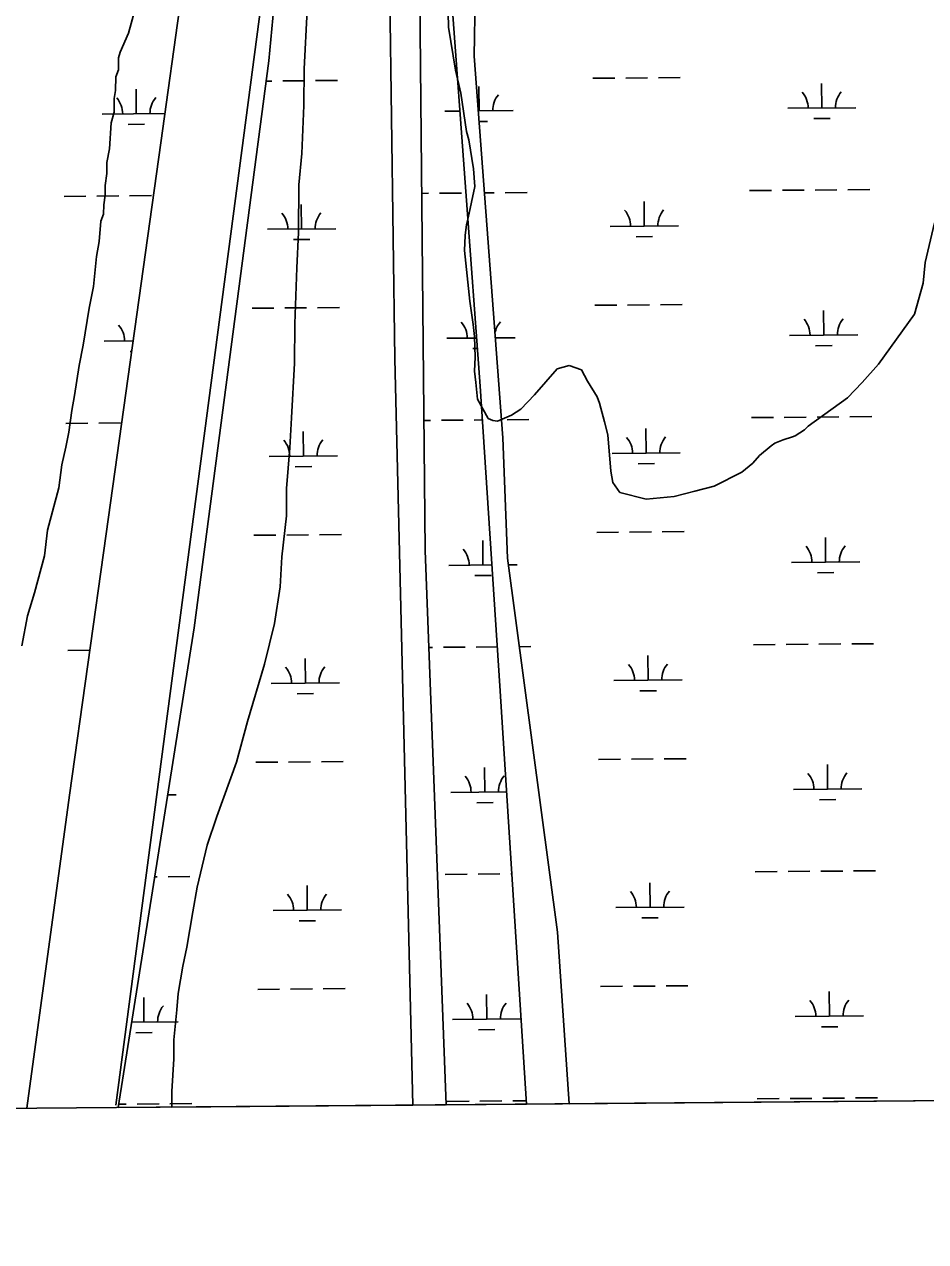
# Model space of a CAD drawing. Extents: x 3568792 to 3606828, y 529143 to 554785.
# Drawn here: x 3594238 to 3595558, y 534531 to 536315 of the extents above; entities that cross this region are included whole.
import ezdxf

# ---------------------------------------------------------------- set-up
doc = ezdxf.new("R2010")
doc.units = 0
for name, color, linetype in [('V-GRID-FRAM', 7, 'Continuous'), ('V-SITE-VEGE', 7, 'Continuous'), ('V-TOPO-SHOR', 7, 'Continuous'), ('V-UTIL-LINE', 7, 'Continuous'), ('V-WETL-SWMP', 7, 'Continuous')]:
    doc.layers.add(name, color=color, linetype=linetype)

msp = doc.modelspace()

# ---------------------------------------------------------------- linework, layer by layer
at = {"layer": 'V-GRID-FRAM'}
msp.add_lwpolyline([(3570936, 552713.8), (3602582.8, 552980.8), (3602744.1, 534798.4), (3571081.5, 534531.3), (3570936, 552713.8)], dxfattribs=at)
at = {"layer": 'V-SITE-VEGE'}
for p, q in [((3594407.2, 536361.6), (3594390.6, 536301.9)), ((3594858.2, 536353.2), (3594859.5, 536310.7)), ((3594647.8, 536249.6), (3594652.6, 536335.4)), ((3594390.6, 536301.9), (3594378.4, 536274)), ((3594859.5, 536310.7), (3594869.5, 536247.9)), ((3594376.3, 536266), (3594376.2, 536248.1)), ((3594378.4, 536274), (3594376.3, 536266)), ((3594376.2, 536248.1), (3594372.1, 536238.1)), ((3594647.3, 536195.7), (3594647.8, 536249.6)), ((3594869.5, 536247.9), (3594877.4, 536213.8)), ((3594372.1, 536238.1), (3594371.9, 536218.1)), ((3594371.9, 536218.1), (3594369.8, 536206.2)), ((3594877.4, 536213.8), (3594885.9, 536157.7)), ((3594369.8, 536206.2), (3594369.6, 536186.2)), ((3594644.7, 536125.8), (3594647.3, 536195.7)), ((3594369.6, 536186.2), (3594365.5, 536170.3)), ((3594365.5, 536170.3), (3594363.1, 536132.3)), ((3594885.9, 536157.7), (3594889, 536145.5)), ((3594889, 536145.5), (3594895.8, 536103.1)), ((3594363.1, 536132.3), (3594358.9, 536112.4)), ((3594640.3, 536079.9), (3594644.7, 536125.8)), ((3594358.9, 536112.4), (3594358.8, 536096.4)), ((3594358.8, 536096.4), (3594356.6, 536078.5)), ((3594895.8, 536103.1), (3594897.9, 536077.1)), ((3594356.6, 536078.5), (3594356.5, 536064.5)), ((3594639.7, 536010), (3594640.3, 536079.9)), ((3594897.9, 536077.1), (3594888.3, 536031.5)), ((3594354.4, 536050.5), (3594354.3, 536036.5)), ((3594356.5, 536064.5), (3594354.4, 536050.5)), ((3594354.3, 536036.5), (3594350.2, 536026.6)), ((3594350.2, 536026.6), (3594347.9, 535996.6)), ((3594885.8, 536021.8), (3594883.5, 536005.3)), ((3594888.3, 536031.5), (3594885.8, 536021.8)), ((3595557.4, 535966), (3595570.8, 536024.1)), ((3594637.2, 535958.1), (3594639.7, 536010)), ((3594883.5, 536005.3), (3594882.8, 535983.3)), ((3594347.9, 535996.6), (3594343.7, 535974.7)), ((3594882.8, 535983.3), (3594890.5, 535909.4)), ((3594343.7, 535974.7), (3594339.3, 535930.8)), ((3595554.2, 535935.7), (3595557.4, 535966)), ((3594634.5, 535876.2), (3594637.2, 535958.1)), ((3594339.3, 535930.8), (3594333, 535898.9)), ((3595541.8, 535890.1), (3595554.2, 535935.7)), ((3594890.5, 535909.4), (3594895.6, 535875.2)), ((3594333, 535898.9), (3594324.6, 535845)), ((3595489, 535817.1), (3595541.8, 535890.1)), ((3594633.9, 535818.3), (3594634.5, 535876.2)), ((3594895.6, 535875.2), (3594897.5, 535857.4)), ((3594897.5, 535857.4), (3594898.4, 535827.2)), ((3594324.6, 535845), (3594318.3, 535815.1)), ((3594898.4, 535827.2), (3594897.6, 535806.6)), ((3594318.3, 535815.1), (3594311.9, 535771.2)), ((3594629.2, 535738.4), (3594633.9, 535818.3)), ((3594897.6, 535806.6), (3594899.5, 535790.2)), ((3594985.1, 535772.1), (3595018.3, 535810.1)), ((3595018.3, 535810.1), (3595036, 535814.8)), ((3595036, 535814.8), (3595054.1, 535808.4)), ((3595054.1, 535808.4), (3595062.8, 535792.2)), ((3595465.1, 535790.3), (3595489, 535817.1)), ((3594899.5, 535790.2), (3594901.6, 535765.5)), ((3595062.8, 535792.2), (3595077.2, 535769.3)), ((3595443.8, 535767.7), (3595465.1, 535790.3)), ((3594311.9, 535771.2), (3594307.7, 535749.3)), ((3594901.6, 535765.5), (3594917.5, 535737.2)), ((3594965.1, 535750.9), (3594985.1, 535772.1)), ((3595077.2, 535769.3), (3595080.2, 535759.8)), ((3595386, 535726.2), (3595443.8, 535767.7)), ((3594307.7, 535749.3), (3594303.4, 535717.4)), ((3594951.7, 535742.3), (3594965.1, 535750.9)), ((3595080.2, 535759.8), (3595087.9, 535732.6)), ((3594626.8, 535694.5), (3594629.2, 535738.4)), ((3594917.5, 535737.2), (3594924.4, 535734.6)), ((3594924.4, 535734.6), (3594931.3, 535733.4)), ((3594931.3, 535733.4), (3594951.7, 535742.3)), ((3595087.9, 535732.6), (3595092.6, 535713.5)), ((3594303.4, 535717.4), (3594299.2, 535695.5)), ((3595092.6, 535713.5), (3595096.9, 535660.1)), ((3595363.1, 535710.4), (3595367.2, 535711.9)), ((3595367.2, 535711.9), (3595380.7, 535720.6)), ((3595380.7, 535720.6), (3595386, 535726.2)), ((3594299.2, 535695.5), (3594293, 535669.5)), ((3594622.3, 535634.6), (3594626.8, 535694.5)), ((3595314.5, 535682.9), (3595331.9, 535697.2)), ((3595331.9, 535697.2), (3595337.3, 535701.4)), ((3595337.3, 535701.4), (3595349.5, 535705.9)), ((3595349.5, 535705.9), (3595363.1, 535710.4)), ((3595305.2, 535671.7), (3595314.5, 535682.9)), ((3594293, 535669.5), (3594288.7, 535635.6)), ((3595096.9, 535660.1), (3595100.1, 535643.7)), ((3595248.5, 535638.4), (3595289.1, 535658.8)), ((3595289.1, 535658.8), (3595305.2, 535671.7)), ((3595100.1, 535643.7), (3595110.1, 535628.9)), ((3594288.7, 535635.6), (3594272.2, 535573.9)), ((3594621.9, 535594.6), (3594622.3, 535634.6)), ((3595110.1, 535628.9), (3595148.9, 535619)), ((3595148.9, 535619), (3595190, 535623)), ((3595190, 535623), (3595219.9, 535630.7)), ((3595219.9, 535630.7), (3595248.5, 535638.4)), ((3594615.4, 535534.8), (3594621.9, 535594.6)), ((3594272.2, 535573.9), (3594267.8, 535535.9)), ((3594267.8, 535535.9), (3594253.3, 535482.1)), ((3594613, 535490.9), (3594615.4, 535534.8)), ((3594253.3, 535482.1), (3594243, 535448.3)), ((3594604.5, 535437), (3594613, 535490.9)), ((3594243, 535448.3), (3594234.7, 535404.4)), ((3594590, 535377.2), (3594604.5, 535437)), ((3594565.2, 535293.5), (3594590, 535377.2)), ((3594548.7, 535233.8), (3594565.2, 535293.5)), ((3594520, 535154.1), (3594548.7, 535233.8)), ((3594505.7, 535112.3), (3594520, 535154.1)), ((3594491.1, 535050.5), (3594505.7, 535112.3)), ((3594484.8, 535014.6), (3594491.1, 535050.5)), ((3594476.3, 534962.8), (3594484.8, 535014.6)), ((3594470.1, 534934.9), (3594476.3, 534962.8)), ((3594463.7, 534895), (3594470.1, 534934.9)), ((3594461.5, 534871), (3594463.7, 534895)), ((3594457.1, 534827.1), (3594461.5, 534871)), ((3594456.9, 534799.1), (3594457.1, 534827.1)), ((3594454.4, 534751.2), (3594456.9, 534799.1)), ((3594454.2, 534729.3), (3594454.4, 534751.2)), ((3596625.7, 534746.8), (3594454.2, 534728.5)), ((3594454.2, 534728.5), (3594454.2, 534729.3))]:
    msp.add_line(p, q, dxfattribs=at)
at = {"layer": 'V-TOPO-SHOR'}
for p, q in [((3594596.1, 536261.5), (3594662.9, 536961)), ((3594765.3, 536925.4), (3594780.9, 535824.8)), ((3594540.5, 536874.1), (3594438.1, 536141.2)), ((3594896.7, 536268.1), (3594901.1, 536517.7)), ((3594854.4, 536484.2), (3594905.6, 535784.7)), ((3594825.4, 535544.1), (3594816.5, 536430.8)), ((3594939, 535708.9), (3594896.7, 536268.1)), ((3594487, 535430.5), (3594596.1, 536261.5)), ((3594438.1, 536141.2), (3594357.9, 535568.6)), ((3594780.9, 535824.8), (3594807, 534731.5)), ((3594905.6, 535784.7), (3594934.5, 535345.8)), ((3594945.7, 535532.9), (3594939, 535708.9)), ((3594357.9, 535568.6), (3594304.5, 535185.4)), ((3594855.7, 534731.9), (3594825.4, 535544.1)), ((3595019.1, 534984.9), (3594945.7, 535532.9)), ((3594375.5, 534727.8), (3594487, 535430.5)), ((3594934.5, 535345.8), (3594973.6, 534732.9)), ((3594304.5, 535185.4), (3594241.8, 534726.7)), ((3595035.8, 534733.4), (3595019.1, 534984.9))]:
    msp.add_line(p, q, dxfattribs=at)
at = {"layer": 'V-UTIL-LINE'}
msp.add_lwpolyline([(3594693, 537163), (3594372.2, 534731.1)], dxfattribs=at)
at = {"layer": 'V-WETL-SWMP'}
for p, q in [((3594596.1, 536261.5), (3594662.9, 536961)), ((3594765.3, 536925.4), (3594780.9, 535824.8)), ((3594540.5, 536874.1), (3594438.1, 536141.2)), ((3594896.7, 536268.1), (3594901.1, 536517.7)), ((3594854.4, 536484.2), (3594905.6, 535784.7)), ((3594825.4, 535544.1), (3594816.5, 536430.8)), ((3594939, 535708.9), (3594896.7, 536268.1)), ((3594487, 535430.5), (3594596.1, 536261.5)), ((3594592.2, 536231.8), (3594600.8, 536231.8)), ((3594616.8, 536232), (3594648.8, 536232.2)), ((3594664.8, 536232.4), (3594696.8, 536232.6)), ((3595070.8, 536235.8), (3595102.8, 536236.1)), ((3595118.8, 536236.2), (3595150.8, 536236.5)), ((3595166.8, 536236.6), (3595198.8, 536236.9)), ((3594402.2, 536183.7), (3594401.9, 536219.7)), ((3594904.1, 536188), (3594903.8, 536224)), ((3595406, 536192.2), (3595405.7, 536228.2)), ((3594352.2, 536183.3), (3594444.1, 536184.1)), ((3594854, 536187.5), (3594876.1, 536187.7)), ((3594902.8, 536188), (3594954.1, 536188.4)), ((3595356, 536191.8), (3595456, 536192.6)), ((3595394.1, 536176.7), (3595418.1, 536176.9)), ((3594390.3, 536168.2), (3594414.3, 536168.4)), ((3594903.9, 536172.5), (3594916.2, 536172.7)), ((3594438.1, 536141.2), (3594357.9, 535568.6)), ((3594942.3, 536068.2), (3594974.3, 536068.5)), ((3595300.2, 536071.2), (3595332.2, 536071.5)), ((3595348.2, 536071.7), (3595380.2, 536071.9)), ((3595396.2, 536072.1), (3595428.1, 536072.3)), ((3595444.1, 536072.5), (3595476.1, 536072.7)), ((3594296.4, 536062.8), (3594328.4, 536063)), ((3594344.4, 536063.2), (3594376.4, 536063.5)), ((3594392.4, 536063.6), (3594424.4, 536063.9)), ((3594644.1, 536014.9), (3594643.8, 536050.9)), ((3594820.2, 536067.2), (3594830.2, 536067.3)), ((3594846.2, 536067.4), (3594878.2, 536067.7)), ((3594911.8, 536068), (3594926.3, 536068.1)), ((3595146, 536019.2), (3595145.7, 536055.2)), ((3594594.1, 536014.5), (3594694.1, 536015.4)), ((3595096, 536018.8), (3595196, 536019.6)), ((3594632.2, 535999.4), (3594656.2, 535999.6)), ((3595134.1, 536003.7), (3595158.1, 536003.9)), ((3594571.6, 535898.9), (3594603.6, 535899.2)), ((3594619.6, 535899.3), (3594651.6, 535899.6)), ((3594667.6, 535899.7), (3594699.6, 535900)), ((3595073.6, 535903.2), (3595105.6, 535903.4)), ((3595121.6, 535903.6), (3595153.6, 535903.8)), ((3595169.6, 535904), (3595201.6, 535904.2)), ((3595408.8, 535859.6), (3595408.5, 535895.6)), ((3594856.9, 535854.9), (3594900.4, 535855.2)), ((3594927.9, 535855.5), (3594956.9, 535855.7)), ((3595358.8, 535859.1), (3595458.8, 535860)), ((3594355, 535850.7), (3594397.5, 535851)), ((3594895, 535839.8), (3594901.6, 535839.8)), ((3595396.9, 535844), (3595420.9, 535844.2)), ((3594393.1, 535835.6), (3594395.3, 535835.6)), ((3594780.9, 535824.8), (3594807, 534731.5)), ((3594905.6, 535784.7), (3594934.5, 535345.8)), ((3594299.2, 535730.1), (3594331.2, 535730.4)), ((3594347.2, 535730.5), (3594379.2, 535730.8)), ((3594823.5, 535734.5), (3594833, 535734.6)), ((3594849, 535734.7), (3594881, 535735)), ((3594897, 535735.1), (3594908.9, 535735.2)), ((3594945.1, 535735.6), (3594977.1, 535735.8)), ((3595303, 535738.6), (3595335, 535738.9)), ((3595351, 535739), (3595383, 535739.3)), ((3595399, 535739.4), (3595431, 535739.7)), ((3595447, 535739.8), (3595479, 535740.1)), ((3594646.9, 535682.3), (3594646.6, 535718.3)), ((3595148.8, 535686.5), (3595148.5, 535722.5)), ((3594945.7, 535532.9), (3594939, 535708.9)), ((3594596.9, 535681.9), (3594696.9, 535682.7)), ((3595098.8, 535686.1), (3595198.8, 535687)), ((3594635, 535666.7), (3594659, 535667)), ((3595136.9, 535671), (3595160.9, 535671.2)), ((3595076.4, 535570.5), (3595108.4, 535570.8)), ((3595124.4, 535570.9), (3595156.4, 535571.2)), ((3595172.4, 535571.3), (3595204.4, 535571.6)), ((3594357.9, 535568.6), (3594304.5, 535185.4)), ((3594574.4, 535566.2), (3594606.4, 535566.5)), ((3594622.4, 535566.6), (3594654.4, 535566.9)), ((3594670.4, 535567), (3594702.4, 535567.3)), ((3594909.7, 535522.6), (3594909.4, 535558.6)), ((3595411.6, 535526.9), (3595411.3, 535562.9)), ((3594855.7, 534731.9), (3594825.4, 535544.1)), ((3594859.7, 535522.2), (3594922.9, 535522.7)), ((3595019.1, 534984.9), (3594945.7, 535532.9)), ((3594947, 535523), (3594959.7, 535523.1)), ((3595361.6, 535526.5), (3595461.6, 535527.3)), ((3594897.8, 535507.1), (3594921.8, 535507.3)), ((3595399.7, 535511.4), (3595423.7, 535511.6)), ((3594375.5, 534727.8), (3594487, 535430.5)), ((3594302, 535397.5), (3594334, 535397.7)), ((3594830.7, 535401.9), (3594835.8, 535401.9)), ((3594851.8, 535402.1), (3594883.8, 535402.3)), ((3594899.8, 535402.5), (3594930.8, 535402.7)), ((3594963.1, 535403), (3594979.9, 535403.2)), ((3595305.8, 535405.9), (3595337.8, 535406.2)), ((3595353.8, 535406.3), (3595385.8, 535406.6)), ((3595401.8, 535406.7), (3595433.8, 535407)), ((3595449.8, 535407.1), (3595481.8, 535407.4)), ((3594649.7, 535349.6), (3594649.4, 535385.6)), ((3595151.6, 535353.9), (3595151.3, 535389.9)), ((3594599.7, 535349.2), (3594699.7, 535350)), ((3594934.5, 535345.8), (3594973.6, 534732.9)), ((3595101.6, 535353.5), (3595201.6, 535354.3)), ((3595139.7, 535338.3), (3595163.7, 535338.5)), ((3594637.8, 535334.1), (3594661.8, 535334.3)), ((3594577.2, 535233.6), (3594609.2, 535233.8)), ((3594625.2, 535234), (3594657.2, 535234.2)), ((3594673.2, 535234.4), (3594705.2, 535234.7)), ((3595079.2, 535237.8), (3595111.2, 535238.1)), ((3595127.2, 535238.2), (3595159.2, 535238.5)), ((3595175.2, 535238.6), (3595207.2, 535238.9)), ((3595414.4, 535194.2), (3595414.1, 535230.2)), ((3594912.5, 535190), (3594912.2, 535226)), ((3595364.4, 535193.8), (3595464.4, 535194.6)), ((3594304.5, 535185.4), (3594241.8, 534726.7)), ((3594448.2, 535186.1), (3594460.6, 535186.2)), ((3594862.5, 535189.5), (3594944.5, 535190.2)), ((3595402.5, 535178.7), (3595426.5, 535178.9)), ((3594900.6, 535174.4), (3594924.6, 535174.6)), ((3594854.6, 535069.4), (3594886.6, 535069.7)), ((3594902.6, 535069.8), (3594934.6, 535070.1)), ((3594950.6, 535070.2), (3594952.1, 535070.2)), ((3595308.6, 535073.3), (3595340.6, 535073.5)), ((3595356.6, 535073.7), (3595388.6, 535073.9)), ((3595404.6, 535074.1), (3595436.6, 535074.3)), ((3595452.6, 535074.5), (3595484.6, 535074.7)), ((3594429.2, 535065.8), (3594432.7, 535065.8)), ((3594448.7, 535066), (3594480.7, 535066.2)), ((3594652.5, 535017), (3594652.2, 535053)), ((3595154.4, 535021.2), (3595154.1, 535057.2)), ((3594602.5, 535016.5), (3594702.5, 535017.4)), ((3595104.4, 535020.8), (3595204.4, 535021.6)), ((3594640.6, 535001.4), (3594664.6, 535001.6)), ((3595142.5, 535005.7), (3595166.5, 535005.9)), ((3595035.8, 534733.4), (3595019.1, 534984.9)), ((3594580, 534900.9), (3594612, 534901.2)), ((3594628, 534901.3), (3594660, 534901.6)), ((3594676, 534901.7), (3594708, 534902)), ((3594915.3, 534857.3), (3594915, 534893.3)), ((3595082, 534905.2), (3595114, 534905.4)), ((3595130, 534905.6), (3595162, 534905.8)), ((3595178, 534906), (3595210, 534906.2)), ((3595417.2, 534861.6), (3595416.9, 534897.6)), ((3594413.4, 534853.1), (3594413.1, 534889.1)), ((3594865.3, 534856.9), (3594965.3, 534857.7)), ((3595367.2, 534861.1), (3595467.2, 534862)), ((3594395.4, 534852.9), (3594463.4, 534853.5)), ((3594401.5, 534837.5), (3594425.5, 534837.7)), ((3594903.4, 534841.8), (3594927.4, 534842)), ((3595405.3, 534846), (3595429.3, 534846.2)), ((3594807, 534731.5), (3594375.5, 534727.8)), ((3594376.3, 534732.7), (3594387.5, 534732.8)), ((3594403.5, 534732.9), (3594435.5, 534733.2)), ((3594451.5, 534733.3), (3594483.5, 534733.6)), ((3594973.6, 534732.9), (3594855.7, 534731.9)), ((3594857.4, 534736.7), (3594889.4, 534737)), ((3594905.4, 534737.1), (3594937.4, 534737.4)), ((3594953.4, 534737.6), (3594973.3, 534737.7)), ((3596583.7, 534746.5), (3595035.8, 534733.4)), ((3595311.4, 534740.6), (3595343.4, 534740.9)), ((3595359.4, 534741), (3595391.4, 534741.3)), ((3595407.4, 534741.4), (3595439.4, 534741.7)), ((3595455.4, 534741.8), (3595487.4, 534742.1)), ((3594241.8, 534726.7), (3590782.9, 534697.5))]:
    msp.add_line(p, q, dxfattribs=at)
for centre, start, end in [((3594959.3, 536188.9), 139.7115, 181.2552), ((3595350.7, 536192.2), 359.7115, 41.2552), ((3595461.2, 536193.2), 139.7115, 181.2552), ((3594347, 536183.8), 359.7115, 41.2552), ((3594457.4, 536184.7), 139.7115, 181.2552), ((3594588.8, 536015), 359.7115, 41.2552), ((3594699.3, 536015.9), 139.7115, 181.2552), ((3595090.8, 536019.2), 359.7115, 41.2552), ((3595201.2, 536020.1), 139.7115, 181.2552), ((3594349.8, 535851.1), 359.7115, 41.2552), ((3594851.6, 535855.3), 359.7115, 41.2552), ((3594962.1, 535856.3), 139.7115, 170.2705), ((3595353.5, 535859.6), 359.7115, 41.2552), ((3595464, 535860.5), 139.7115, 181.2552), ((3594591.6, 535682.3), 359.7115, 41.2552), ((3594702.1, 535683.2), 139.7115, 181.2552), ((3595093.6, 535686.5), 359.7115, 41.2552), ((3595204, 535687.5), 139.7115, 181.2552), ((3594854.4, 535522.6), 359.7115, 41.2552), ((3595356.4, 535526.9), 359.7115, 41.2552), ((3595466.8, 535527.8), 139.7115, 181.2552), ((3594594.4, 535349.6), 359.7115, 41.2552), ((3594704.9, 535350.6), 139.7115, 181.2552), ((3595096.4, 535353.9), 359.7115, 41.2552), ((3595206.8, 535354.8), 139.7115, 181.2552), ((3594857.2, 535190), 359.7115, 41.2552), ((3594967.7, 535190.9), 139.7115, 181.2552), ((3595359.2, 535194.2), 359.7115, 41.2552), ((3595469.6, 535195.2), 139.7115, 181.2552), ((3594597.2, 535017), 359.7115, 41.2552), ((3594707.7, 535017.9), 139.7115, 181.2552), ((3595099.2, 535021.2), 359.7115, 41.2552), ((3595209.7, 535022.2), 139.7115, 181.2552), ((3594468.6, 534854), 139.7115, 181.2552), ((3594860, 534857.3), 359.7115, 41.2552), ((3594970.5, 534858.2), 139.7115, 181.2552), ((3595362, 534861.6), 359.7115, 41.2552), ((3595472.4, 534862.5), 139.7115, 181.2552)]:
    msp.add_arc(centre, 35.2, start, end, dxfattribs=at)

doc.saveas('drawing.dxf')
